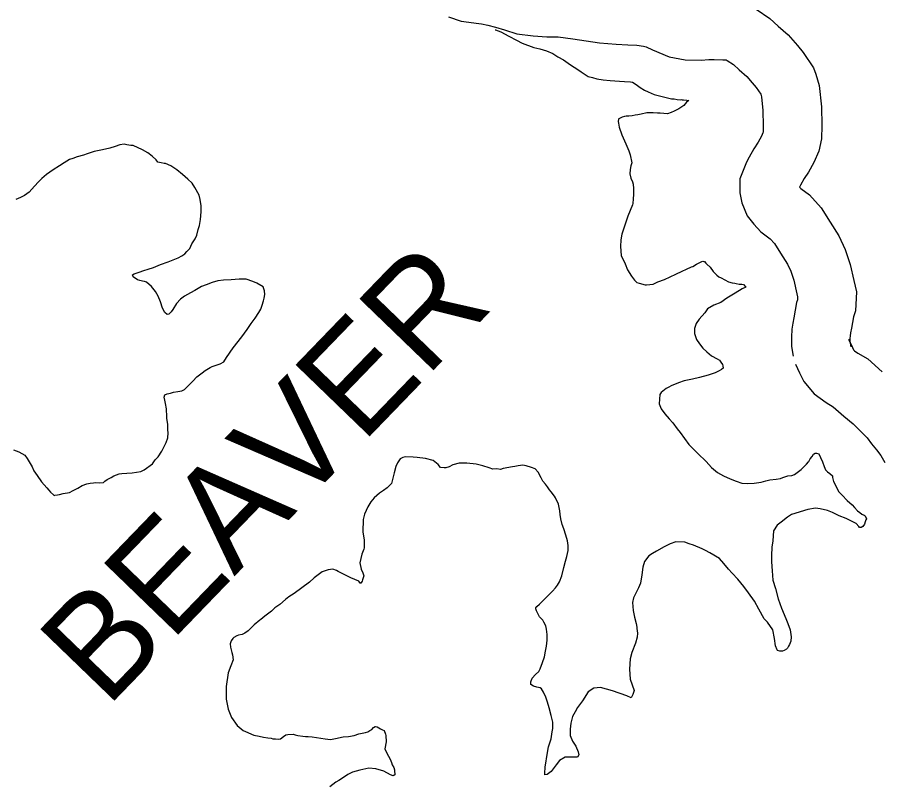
# Model space of a CAD drawing. Extents: x -939622 to -934245, y 1383184 to 1385301.
# Drawn here: x -935520.47 to -935507.17, y 1384311.23 to 1384323.01 of the extents above; entities that cross this region are included whole.
import ezdxf

# ---------------------------------------------------------------- set-up
doc = ezdxf.new("R2010")
doc.units = 0
doc.layers.add('10', color=7, linetype='Continuous')
doc.layers.add('9', color=7, linetype='Continuous')

msp = doc.modelspace()

# ---------------------------------------------------------------- linework, layer by layer
at = {"layer": '10'}
for points in [[(-935509.108, 1384323.139), (-935508.894, 1384322.992), (-935508.769, 1384322.877), (-935508.612, 1384322.742), (-935508.472, 1384322.58), (-935508.385, 1384322.47), (-935508.222, 1384322.238), (-935508.187, 1384322.138), (-935508.139, 1384321.964), (-935508.102, 1384321.637), (-935508.098, 1384321.349), (-935508.099, 1384321.146), (-935508.142, 1384320.953), (-935508.219, 1384320.779), (-935508.302, 1384320.633), (-935508.366, 1384320.532), (-935508.423, 1384320.43), (-935508.439, 1384320.399), (-935508.421, 1384320.379), (-935508.288, 1384320.281), (-935508.104, 1384320.084), (-935507.969, 1384319.863), (-935507.833, 1384319.65), (-935507.735, 1384319.443), (-935507.66, 1384319.212), (-935507.602, 1384318.966), (-935507.562, 1384318.791), (-935507.578, 1384318.499), (-935507.61, 1384318.404), (-935507.641, 1384318.234), (-935507.654, 1384318.16), (-935507.661, 1384318.116), (-935507.663, 1384318.074), (-935507.663, 1384318.031), (-935507.648, 1384317.944)], [(-935513.839, 1384323.019), (-935513.641, 1384322.954), (-935513.37, 1384322.917), (-935513.33, 1384322.913), (-935513.231, 1384322.89), (-935513.113, 1384322.86), (-935512.978, 1384322.82), (-935512.786, 1384322.761), (-935512.535, 1384322.726), (-935512.325, 1384322.715), (-935512.153, 1384322.712), (-935511.924, 1384322.684), (-935511.516, 1384322.622), (-935511.258, 1384322.599), (-935511.077, 1384322.589), (-935510.941, 1384322.583), (-935510.837, 1384322.571), (-935510.796, 1384322.558), (-935510.7, 1384322.514), (-935510.442, 1384322.406), (-935510.199, 1384322.359), (-935509.952, 1384322.355), (-935509.834, 1384322.365), (-935509.753, 1384322.364), (-935509.616, 1384322.36), (-935509.567, 1384322.358), (-935509.55, 1384322.351), (-935509.456, 1384322.286), (-935509.368, 1384322.205), (-935509.251, 1384322.104), (-935509.166, 1384322.005), (-935509.106, 1384321.931), (-935509.036, 1384321.831), (-935509.026, 1384321.792), (-935509.001, 1384321.58), (-935508.998, 1384321.345), (-935508.999, 1384321.247), (-935509.001, 1384321.235), (-935509.023, 1384321.185), (-935509.075, 1384321.095), (-935509.14, 1384320.991), (-935509.212, 1384320.862), (-935509.254, 1384320.784), (-935509.359, 1384320.53), (-935509.356, 1384320.311), (-935509.327, 1384320.161), (-935509.246, 1384319.959), (-935509.139, 1384319.833), (-935509.035, 1384319.714), (-935508.889, 1384319.606), (-935508.824, 1384319.536), (-935508.732, 1384319.387), (-935508.622, 1384319.214), (-935508.573, 1384319.11), (-935508.528, 1384318.97), (-935508.478, 1384318.761), (-935508.468, 1384318.714), (-935508.47, 1384318.67), (-935508.485, 1384318.626), (-935508.527, 1384318.392), (-935508.541, 1384318.31), (-935508.556, 1384318.215), (-935508.564, 1384318.095), (-935508.562, 1384317.951), (-935508.537, 1384317.799)], [(-935507.685, 1384318.063), (-935507.624, 1384317.933), (-935507.608, 1384317.9), (-935507.594, 1384317.883), (-935507.543, 1384317.846), (-935507.389, 1384317.758), (-935507.17, 1384317.561)], [(-935508.5, 1384317.68), (-935508.437, 1384317.547), (-935508.373, 1384317.413), (-935508.216, 1384317.222), (-935508.031, 1384317.088), (-935507.919, 1384317.024), (-935507.756, 1384316.877), (-935507.613, 1384316.761), (-935507.499, 1384316.647), (-935507.399, 1384316.543), (-935507.331, 1384316.455), (-935507.253, 1384316.36), (-935507.19, 1384316.274), (-935507.127, 1384316.168)]]:
    msp.add_lwpolyline(points, dxfattribs=at)
at = {"layer": '9'}
for points in [[(-935513.118, 1384322.822), (-935513.112, 1384322.82), (-935513.03, 1384322.788), (-935512.909, 1384322.724), (-935512.792, 1384322.659), (-935512.704, 1384322.613), (-935512.526, 1384322.546), (-935512.433, 1384322.526), (-935512.328, 1384322.498), (-935512.234, 1384322.454), (-935512.158, 1384322.407), (-935512.071, 1384322.357), (-935511.962, 1384322.281), (-935511.847, 1384322.21), (-935511.795, 1384322.172), (-935511.753, 1384322.142), (-935511.689, 1384322.104), (-935511.623, 1384322.087), (-935511.554, 1384322.067), (-935511.458, 1384322.051), (-935511.35, 1384322.043), (-935511.206, 1384322.033), (-935511.133, 1384322.028), (-935511.04, 1384322.02), (-935511.007, 1384322.015), (-935510.953, 1384321.98), (-935510.889, 1384321.935), (-935510.823, 1384321.894), (-935510.768, 1384321.868), (-935510.675, 1384321.827), (-935510.57, 1384321.799), (-935510.509, 1384321.785), (-935510.41, 1384321.759), (-935510.365, 1384321.757), (-935510.32, 1384321.751), (-935510.266, 1384321.746), (-935510.254, 1384321.749), (-935510.245, 1384321.746), (-935510.224, 1384321.744), (-935510.17, 1384321.738), (-935510.14, 1384321.733), (-935510.175, 1384321.708), (-935510.217, 1384321.657), (-935510.294, 1384321.604), (-935510.365, 1384321.57), (-935510.413, 1384321.549), (-935510.47, 1384321.53)], [(-935510.47, 1384321.53), (-935510.527, 1384321.532), (-935510.584, 1384321.537), (-935510.623, 1384321.54), (-935510.692, 1384321.545), (-935510.788, 1384321.543), (-935510.872, 1384321.524), (-935510.923, 1384321.514), (-935510.964, 1384321.508), (-935511.012, 1384321.498), (-935511.063, 1384321.491), (-935511.105, 1384321.491), (-935511.129, 1384321.487), (-935511.165, 1384321.478), (-935511.186, 1384321.469), (-935511.219, 1384321.453), (-935511.224, 1384321.447), (-935511.227, 1384321.411), (-935511.224, 1384321.387), (-935511.214, 1384321.324), (-935511.173, 1384321.207), (-935511.108, 1384321.067), (-935511.062, 1384320.957), (-935511.043, 1384320.9), (-935511.02, 1384320.777), (-935511.032, 1384320.729), (-935511.046, 1384320.674), (-935511.048, 1384320.608), (-935511.035, 1384320.539), (-935511.01, 1384320.483), (-935510.998, 1384320.447), (-935510.991, 1384320.378), (-935510.99, 1384320.288), (-935510.995, 1384320.221), (-935511.003, 1384320.149), (-935511.005, 1384320.131), (-935511.046, 1384320.04), (-935511.078, 1384319.953), (-935511.104, 1384319.88), (-935511.153, 1384319.738), (-935511.173, 1384319.678), (-935511.187, 1384319.591), (-935511.192, 1384319.486), (-935511.184, 1384319.35), (-935511.122, 1384319.219), (-935511.082, 1384319.13), (-935511.023, 1384319.031), (-935510.978, 1384318.972), (-935510.953, 1384318.945), (-935510.941, 1384318.933), (-935510.905, 1384318.925), (-935510.815, 1384318.896), (-935510.794, 1384318.896), (-935510.692, 1384318.91), (-935510.62, 1384318.947), (-935510.513, 1384318.981), (-935510.426, 1384319.019), (-935510.343, 1384319.062), (-935510.245, 1384319.108), (-935510.179, 1384319.139), (-935510.099, 1384319.174), (-935510.078, 1384319.183), (-935510.024, 1384319.214), (-935509.974, 1384319.242), (-935509.941, 1384319.257), (-935509.926, 1384319.26), (-935509.911, 1384319.257), (-935509.902, 1384319.258), (-935509.881, 1384319.234), (-935509.865, 1384319.216), (-935509.814, 1384319.169), (-935509.768, 1384319.103), (-935509.71, 1384319.047), (-935509.68, 1384319.023), (-935509.644, 1384319.006), (-935509.589, 1384318.977), (-935509.532, 1384318.944), (-935509.474, 1384318.927), (-935509.435, 1384318.922), (-935509.414, 1384318.919), (-935509.369, 1384318.911), (-935509.354, 1384318.911), (-935509.339, 1384318.911), (-935509.324, 1384318.908), (-935509.303, 1384318.903), (-935509.267, 1384318.861), (-935509.323, 1384318.839), (-935509.43, 1384318.769), (-935509.555, 1384318.695), (-935509.65, 1384318.627), (-935509.755, 1384318.587), (-935509.853, 1384318.528), (-935509.894, 1384318.467), (-935509.98, 1384318.37), (-935510.03, 1384318.306), (-935510.056, 1384318.228), (-935510.052, 1384318.15), (-935510.023, 1384318.06), (-935509.977, 1384317.992), (-935509.926, 1384317.926), (-935509.862, 1384317.867)], [(-935518.544, 1384320.976), (-935518.686, 1384321.043), (-935518.722, 1384321.04), (-935518.785, 1384321.054), (-935518.827, 1384321.062), (-935518.89, 1384321.049), (-935518.965, 1384321.027), (-935519.045, 1384320.999), (-935519.159, 1384320.976), (-935519.288, 1384320.947), (-935519.395, 1384320.913), (-935519.452, 1384320.891), (-935519.547, 1384320.866), (-935519.616, 1384320.843), (-935519.664, 1384320.828), (-935519.747, 1384320.776), (-935519.818, 1384320.729), (-935519.917, 1384320.668), (-935520.021, 1384320.594), (-935520.089, 1384320.536), (-935520.145, 1384320.484), (-935520.204, 1384320.414), (-935520.287, 1384320.326), (-935520.358, 1384320.274), (-935520.421, 1384320.24), (-935520.492, 1384320.209)], [(-935518.198, 1384317.126), (-935518.21, 1384317.171), (-935518.199, 1384317.207), (-935518.166, 1384317.22), (-935518.115, 1384317.233), (-935518.067, 1384317.248), (-935517.998, 1384317.258), (-935517.939, 1384317.268), (-935517.897, 1384317.287), (-935517.847, 1384317.341), (-935517.77, 1384317.415), (-935517.708, 1384317.485), (-935517.627, 1384317.543), (-935517.58, 1384317.58), (-935517.503, 1384317.629), (-935517.47, 1384317.641), (-935517.35, 1384317.682), (-935517.294, 1384317.713), (-935517.25, 1384317.783), (-935517.147, 1384317.931), (-935517.014, 1384318.101), (-935516.932, 1384318.214), (-935516.87, 1384318.305), (-935516.811, 1384318.387), (-935516.753, 1384318.472), (-935516.723, 1384318.523), (-935516.703, 1384318.587), (-935516.683, 1384318.653), (-935516.672, 1384318.695), (-935516.66, 1384318.749), (-935516.667, 1384318.806), (-935516.689, 1384318.866), (-935516.783, 1384318.925), (-935516.846, 1384318.948), (-935516.949, 1384318.986), (-935517.056, 1384318.984), (-935517.182, 1384318.973), (-935517.296, 1384318.972), (-935517.386, 1384318.961), (-935517.473, 1384318.933), (-935517.562, 1384318.896), (-935517.637, 1384318.871), (-935517.741, 1384318.812), (-935517.803, 1384318.775), (-935517.896, 1384318.726), (-935517.961, 1384318.677), (-935518.02, 1384318.61), (-935518.079, 1384318.519), (-935518.105, 1384318.483), (-935518.138, 1384318.449), (-935518.162, 1384318.443), (-935518.201, 1384318.475), (-935518.238, 1384318.541), (-935518.269, 1384318.636), (-935518.303, 1384318.723), (-935518.343, 1384318.798), (-935518.407, 1384318.875), (-935518.483, 1384318.94), (-935518.51, 1384318.948), (-935518.541, 1384318.957), (-935518.586, 1384318.965), (-935518.622, 1384318.977), (-935518.688, 1384319.024), (-935518.698, 1384319.054), (-935518.674, 1384319.069), (-935518.593, 1384319.094), (-935518.525, 1384319.119), (-935518.456, 1384319.141), (-935518.373, 1384319.167), (-935518.268, 1384319.213), (-935518.149, 1384319.251), (-935518.047, 1384319.292), (-935517.997, 1384319.316), (-935517.94, 1384319.344), (-935517.893, 1384319.375), (-935517.86, 1384319.411), (-935517.816, 1384319.457), (-935517.784, 1384319.527), (-935517.731, 1384319.606), (-935517.708, 1384319.663), (-935517.685, 1384319.75), (-935517.665, 1384319.811), (-935517.651, 1384319.901), (-935517.641, 1384320.021), (-935517.642, 1384320.115), (-935517.658, 1384320.213), (-935517.674, 1384320.279), (-935517.736, 1384320.393), (-935517.782, 1384320.464), (-935517.845, 1384320.523), (-935517.93, 1384320.594), (-935518.015, 1384320.668), (-935518.109, 1384320.73), (-935518.188, 1384320.765), (-935518.209, 1384320.767), (-935518.257, 1384320.773), (-935518.305, 1384320.784), (-935518.335, 1384320.823), (-935518.393, 1384320.876), (-935518.463, 1384320.929), (-935518.544, 1384320.976)], [(-935509.862, 1384317.867), (-935509.792, 1384317.808), (-935509.704, 1384317.758), (-935509.671, 1384317.741), (-935509.647, 1384317.708), (-935509.622, 1384317.675), (-935509.616, 1384317.654), (-935509.615, 1384317.615), (-935509.639, 1384317.594), (-935509.675, 1384317.578), (-935509.734, 1384317.547), (-935509.845, 1384317.507), (-935509.979, 1384317.472), (-935510.087, 1384317.449), (-935510.213, 1384317.42), (-935510.302, 1384317.389), (-935510.412, 1384317.345), (-935510.448, 1384317.327), (-935510.49, 1384317.302), (-935510.567, 1384317.244), (-935510.585, 1384317.214), (-935510.598, 1384317.066), (-935510.566, 1384316.989), (-935510.511, 1384316.914), (-935510.444, 1384316.84), (-935510.387, 1384316.775), (-935510.322, 1384316.683), (-935510.277, 1384316.629), (-935510.139, 1384316.442), (-935510.081, 1384316.383), (-935510.002, 1384316.303), (-935509.875, 1384316.181), (-935509.792, 1384316.089), (-935509.698, 1384316.013), (-935509.608, 1384315.96), (-935509.508, 1384315.916), (-935509.415, 1384315.881), (-935509.324, 1384315.85), (-935509.243, 1384315.842), (-935509.135, 1384315.849), (-935509.028, 1384315.863), (-935508.959, 1384315.882), (-935508.893, 1384315.898), (-935508.8, 1384315.908), (-935508.731, 1384315.921), (-935508.693, 1384315.934), (-935508.618, 1384315.959), (-935508.555, 1384315.966), (-935508.516, 1384315.981), (-935508.454, 1384316.027), (-935508.412, 1384316.061), (-935508.359, 1384316.113), (-935508.33, 1384316.14), (-935508.303, 1384316.174), (-935508.297, 1384316.18), (-935508.274, 1384316.225), (-935508.244, 1384316.256), (-935508.224, 1384316.292), (-935508.197, 1384316.31), (-935508.176, 1384316.311), (-935508.143, 1384316.302), (-935508.115, 1384316.243), (-935508.087, 1384316.174), (-935508.062, 1384316.105), (-935508.041, 1384316.054), (-935508.007, 1384316.022), (-935507.971, 1384315.998), (-935507.934, 1384315.963), (-935507.931, 1384315.936), (-935507.918, 1384315.876), (-935507.835, 1384315.715), (-935507.783, 1384315.664), (-935507.707, 1384315.581), (-935507.631, 1384315.513), (-935507.592, 1384315.472), (-935507.546, 1384315.424), (-935507.51, 1384315.398), (-935507.479, 1384315.371), (-935507.446, 1384315.357), (-935507.431, 1384315.345), (-935507.409, 1384315.3), (-935507.418, 1384315.282), (-935507.427, 1384315.252), (-935507.441, 1384315.219), (-935507.465, 1384315.182), (-935507.491, 1384315.164), (-935507.516, 1384315.169), (-935507.525, 1384315.181), (-935507.57, 1384315.229), (-935507.658, 1384315.276), (-935507.724, 1384315.305), (-935507.827, 1384315.348), (-935507.933, 1384315.395), (-935508.008, 1384315.427), (-935508.119, 1384315.455), (-935508.191, 1384315.463), (-935508.311, 1384315.441), (-935508.562, 1384315.365), (-935508.624, 1384315.325), (-935508.722, 1384315.251), (-935508.782, 1384315.202)], [(-935520.529, 1384316.36), (-935520.445, 1384316.331), (-935520.354, 1384316.281), (-935520.317, 1384316.228), (-935520.271, 1384316.15), (-935520.238, 1384316.097), (-935520.213, 1384316.04), (-935520.164, 1384315.965), (-935520.097, 1384315.867), (-935520.014, 1384315.778), (-935519.984, 1384315.74), (-935519.956, 1384315.71), (-935519.914, 1384315.669), (-935519.908, 1384315.666), (-935519.89, 1384315.66), (-935519.89, 1384315.663), (-935519.848, 1384315.669), (-935519.818, 1384315.676), (-935519.761, 1384315.689), (-935519.665, 1384315.705), (-935519.609, 1384315.736), (-935519.537, 1384315.773), (-935519.469, 1384315.81), (-935519.4, 1384315.838), (-935519.347, 1384315.848), (-935519.296, 1384315.855), (-935519.269, 1384315.858), (-935519.197, 1384315.856), (-935519.146, 1384315.857), (-935519.143, 1384315.86), (-935519.122, 1384315.878), (-935519.089, 1384315.906), (-935519.027, 1384315.937), (-935518.982, 1384315.961), (-935518.902, 1384315.992), (-935518.86, 1384315.999), (-935518.782, 1384316), (-935518.704, 1384316.007), (-935518.569, 1384316.03), (-935518.519, 1384316.055), (-935518.391, 1384316.147), (-935518.35, 1384316.205), (-935518.302, 1384316.253), (-935518.247, 1384316.338), (-935518.203, 1384316.423), (-935518.18, 1384316.474), (-935518.154, 1384316.547), (-935518.149, 1384316.622), (-935518.152, 1384316.667), (-935518.156, 1384316.751), (-935518.16, 1384316.787), (-935518.17, 1384316.841), (-935518.167, 1384316.904), (-935518.174, 1384316.958), (-935518.175, 1384316.991), (-935518.188, 1384317.075), (-935518.198, 1384317.126)], [(-935514.58, 1384316.222), (-935514.622, 1384316.159), (-935514.648, 1384316.104), (-935514.673, 1384316.005), (-935514.696, 1384315.905), (-935514.713, 1384315.845), (-935514.746, 1384315.814), (-935514.781, 1384315.778), (-935514.838, 1384315.735), (-935514.9, 1384315.695), (-935514.983, 1384315.625), (-935515.03, 1384315.561), (-935515.077, 1384315.485), (-935515.13, 1384315.373), (-935515.152, 1384315.289), (-935515.153, 1384315.1), (-935515.133, 1384314.971), (-935515.132, 1384314.899), (-935515.134, 1384314.853), (-935515.14, 1384314.832), (-935515.172, 1384314.754), (-935515.2, 1384314.624), (-935515.178, 1384314.525), (-935515.156, 1384314.469), (-935515.14, 1384314.421), (-935515.158, 1384314.36), (-935515.163, 1384314.339), (-935515.184, 1384314.312), (-935515.196, 1384314.309), (-935515.214, 1384314.339), (-935515.338, 1384314.391), (-935515.495, 1384314.467), (-935515.534, 1384314.49), (-935515.558, 1384314.505), (-935515.616, 1384314.525), (-935515.688, 1384314.518), (-935515.78, 1384314.484), (-935515.902, 1384314.392), (-935515.976, 1384314.328), (-935516.095, 1384314.239), (-935516.213, 1384314.15), (-935516.294, 1384314.098), (-935516.344, 1384314.061), (-935516.433, 1384313.982), (-935516.51, 1384313.932), (-935516.56, 1384313.878), (-935516.623, 1384313.832), (-935516.664, 1384313.801), (-935516.724, 1384313.752), (-935516.739, 1384313.74), (-935516.825, 1384313.67), (-935516.887, 1384313.606), (-935516.919, 1384313.578), (-935516.967, 1384313.541), (-935517.008, 1384313.523), (-935517.065, 1384313.51), (-935517.095, 1384313.503), (-935517.137, 1384313.473), (-935517.155, 1384313.461), (-935517.178, 1384313.424), (-935517.195, 1384313.379), (-935517.192, 1384313.325), (-935517.167, 1384313.244), (-935517.16, 1384313.208), (-935517.15, 1384313.13), (-935517.185, 1384313.037), (-935517.225, 1384312.931), (-935517.258, 1384312.723), (-935517.256, 1384312.528), (-935517.227, 1384312.372), (-935517.174, 1384312.246), (-935517.085, 1384312.122), (-935516.997, 1384312.045), (-935516.961, 1384312.027), (-935516.831, 1384311.975), (-935516.747, 1384311.955), (-935516.684, 1384311.944), (-935516.618, 1384311.933), (-935516.564, 1384311.925), (-935516.537, 1384311.919), (-935516.498, 1384311.914), (-935516.447, 1384311.911), (-935516.42, 1384311.915), (-935516.375, 1384311.954), (-935516.339, 1384311.976), (-935516.307, 1384311.985), (-935516.226, 1384311.987), (-935516.196, 1384311.978), (-935516.153, 1384311.97), (-935516.078, 1384311.956), (-935516.039, 1384311.953), (-935515.994, 1384311.954), (-935515.934, 1384311.946), (-935515.868, 1384311.938), (-935515.733, 1384311.916), (-935515.652, 1384311.908), (-935515.574, 1384311.921), (-935515.457, 1384311.946), (-935515.376, 1384311.954), (-935515.29, 1384311.97), (-935515.218, 1384311.992)], [(-935512.319, 1384311.366), (-935512.354, 1384311.363), (-935512.358, 1384311.387), (-935512.35, 1384311.483), (-935512.314, 1384311.706), (-935512.297, 1384311.793), (-935512.26, 1384311.914), (-935512.241, 1384312.022), (-935512.235, 1384312.077), (-935512.231, 1384312.173), (-935512.259, 1384312.275), (-935512.291, 1384312.391), (-935512.313, 1384312.478), (-935512.341, 1384312.559), (-935512.375, 1384312.636), (-935512.409, 1384312.687), (-935512.43, 1384312.702), (-935512.481, 1384312.713), (-935512.532, 1384312.727), (-935512.572, 1384312.754), (-935512.572, 1384312.793), (-935512.549, 1384312.85), (-935512.499, 1384312.905), (-935512.448, 1384312.951), (-935512.428, 1384312.993), (-935512.393, 1384313.09), (-935512.361, 1384313.177), (-935512.345, 1384313.265), (-935512.331, 1384313.343), (-935512.32, 1384313.436), (-935512.321, 1384313.521), (-935512.331, 1384313.602), (-935512.341, 1384313.652), (-935512.372, 1384313.709), (-935512.384, 1384313.742), (-935512.436, 1384313.795), (-935512.46, 1384313.834), (-935512.482, 1384313.885), (-935512.494, 1384313.915), (-935512.495, 1384313.933), (-935512.477, 1384313.954), (-935512.439, 1384313.988), (-935512.409, 1384314.018), (-935512.353, 1384314.073), (-935512.308, 1384314.116), (-935512.24, 1384314.186), (-935512.19, 1384314.237), (-935512.161, 1384314.28), (-935512.131, 1384314.331), (-935512.094, 1384314.422), (-935512.065, 1384314.552), (-935512.037, 1384314.651), (-935512.02, 1384314.721), (-935511.997, 1384314.814), (-935511.995, 1384314.889), (-935512.005, 1384314.961), (-935512.033, 1384315.048), (-935512.065, 1384315.147), (-935512.089, 1384315.212), (-935512.112, 1384315.302), (-935512.122, 1384315.365), (-935512.125, 1384315.425), (-935512.148, 1384315.524), (-935512.191, 1384315.623), (-935512.209, 1384315.649), (-935512.258, 1384315.715), (-935512.283, 1384315.747), (-935512.313, 1384315.792), (-935512.347, 1384315.831), (-935512.384, 1384315.878), (-935512.411, 1384315.929), (-935512.457, 1384316.018), (-935512.506, 1384316.069), (-935512.56, 1384316.089), (-935512.642, 1384316.115), (-935512.696, 1384316.126), (-935512.768, 1384316.116), (-935512.815, 1384316.103), (-935512.854, 1384316.097), (-935512.998, 1384316.074), (-935513.037, 1384316.061), (-935513.094, 1384316.069), (-935513.154, 1384316.065), (-935513.214, 1384316.083), (-935513.307, 1384316.114), (-935513.41, 1384316.14), (-935513.554, 1384316.156), (-935513.674, 1384316.154), (-935513.772, 1384316.129), (-935513.829, 1384316.098), (-935513.877, 1384316.082), (-935513.904, 1384316.082), (-935513.958, 1384316.09), (-935513.994, 1384316.135), (-935514.073, 1384316.197), (-935514.191, 1384316.228), (-935514.317, 1384316.241), (-935514.383, 1384316.249), (-935514.497, 1384316.254), (-935514.542, 1384316.244), (-935514.58, 1384316.222)], [(-935508.782, 1384315.202), (-935508.837, 1384315.115), (-935508.847, 1384314.964), (-935508.867, 1384314.862), (-935508.871, 1384314.736), (-935508.87, 1384314.636), (-935508.859, 1384314.498), (-935508.848, 1384314.357), (-935508.81, 1384314.229), (-935508.769, 1384314.07), (-935508.716, 1384313.927), (-935508.648, 1384313.768), (-935508.617, 1384313.688), (-935508.582, 1384313.592), (-935508.566, 1384313.484), (-935508.571, 1384313.421), (-935508.591, 1384313.369), (-935508.606, 1384313.339), (-935508.624, 1384313.312), (-935508.641, 1384313.297), (-935508.677, 1384313.275), (-935508.701, 1384313.263), (-935508.74, 1384313.265), (-935508.776, 1384313.274), (-935508.785, 1384313.286), (-935508.807, 1384313.345), (-935508.824, 1384313.462), (-935508.849, 1384313.591), (-935508.932, 1384313.71), (-935508.984, 1384313.763), (-935509.067, 1384313.912), (-935509.131, 1384314.032), (-935509.226, 1384314.16), (-935509.296, 1384314.261), (-935509.388, 1384314.374), (-935509.473, 1384314.463), (-935509.531, 1384314.528), (-935509.604, 1384314.614), (-935509.671, 1384314.691), (-935509.816, 1384314.776), (-935509.883, 1384314.814), (-935509.937, 1384314.837), (-935510.07, 1384314.893), (-935510.136, 1384314.913), (-935510.205, 1384314.939), (-935510.343, 1384314.946), (-935510.43, 1384314.915), (-935510.519, 1384314.871), (-935510.638, 1384314.803), (-935510.701, 1384314.766), (-935510.757, 1384314.73), (-935510.825, 1384314.645), (-935510.851, 1384314.554), (-935510.864, 1384314.44), (-935510.887, 1384314.313), (-935510.916, 1384314.238), (-935510.948, 1384314.177), (-935510.991, 1384314.086), (-935511.005, 1384314.014), (-935510.998, 1384313.888), (-935510.978, 1384313.789), (-935510.95, 1384313.69), (-935510.94, 1384313.633), (-935510.94, 1384313.615), (-935510.93, 1384313.54), (-935510.938, 1384313.48), (-935510.961, 1384313.387), (-935511.016, 1384313.245), (-935511.041, 1384313.148), (-935511.054, 1384312.986), (-935511.043, 1384312.836), (-935511.012, 1384312.749), (-935510.984, 1384312.659), (-935511.001, 1384312.596), (-935511.03, 1384312.547), (-935511.094, 1384312.577), (-935511.317, 1384312.655), (-935511.5, 1384312.706), (-935511.602, 1384312.696), (-935511.691, 1384312.64), (-935511.776, 1384312.501), (-935511.853, 1384312.398), (-935511.888, 1384312.334), (-935511.929, 1384312.258), (-935511.958, 1384312.156), (-935511.968, 1384312.065), (-935511.964, 1384311.969), (-935511.93, 1384311.883), (-935511.881, 1384311.805), (-935511.844, 1384311.719), (-935511.831, 1384311.671), (-935511.854, 1384311.637), (-935511.881, 1384311.634), (-935511.923, 1384311.636), (-935511.998, 1384311.635), (-935512.043, 1384311.632), (-935512.13, 1384311.582), (-935512.18, 1384311.516), (-935512.241, 1384311.434), (-935512.259, 1384311.415), (-935512.319, 1384311.366)], [(-935515.218, 1384311.992), (-935515.167, 1384312.002), (-935515.113, 1384312.014), (-935515.078, 1384312.024), (-935515.045, 1384312.043), (-935515.018, 1384312.058), (-935514.989, 1384312.091), (-935514.965, 1384312.107), (-935514.962, 1384312.107), (-935514.935, 1384312.101), (-935514.883, 1384312.072), (-935514.853, 1384312.057), (-935514.829, 1384312.046), (-935514.807, 1384311.989), (-935514.801, 1384311.968), (-935514.797, 1384311.869), (-935514.816, 1384311.763), (-935514.788, 1384311.695), (-935514.736, 1384311.602), (-935514.714, 1384311.555), (-935514.702, 1384311.519), (-935514.68, 1384311.474), (-935514.668, 1384311.441), (-935514.668, 1384311.429), (-935514.661, 1384311.363), (-935514.687, 1384311.345), (-935514.73, 1384311.365), (-935514.832, 1384311.418), (-935514.956, 1384311.455), (-935515.061, 1384311.465), (-935515.201, 1384311.436), (-935515.312, 1384311.405), (-935515.386, 1384311.368), (-935515.467, 1384311.312), (-935515.526, 1384311.276), (-935515.568, 1384311.251), (-935515.663, 1384311.177)]]:
    msp.add_lwpolyline(points, dxfattribs=at)

# ---------------------------------------------------------------- texts
msp.add_text('BEAVER', height=1.584, rotation=46, dxfattribs=at).set_placement((-935519.096, 1384312.378))

doc.saveas('drawing.dxf')
